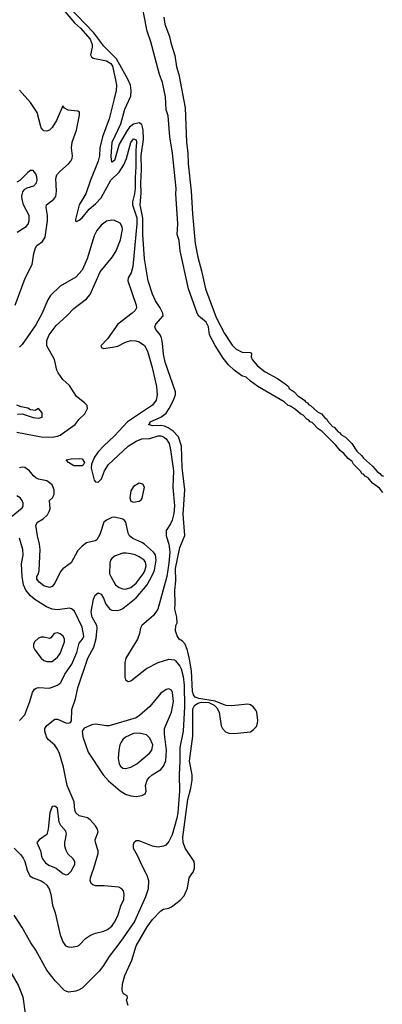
# Model space of a CAD drawing. Header units: inches. Extents: x 884549 to 1028252, y 526810 to 653624.
# Tile 536 of 656: x 944171 to 946841, y 619039 to 626293. Entities that reach past the tile are written whole.
import ezdxf

# ---------------------------------------------------------------- set-up
doc = ezdxf.new("R2010")
doc.units = ezdxf.units.IN
doc.header["$MEASUREMENT"] = 0
doc.layers.add('A9641', color=7, linetype='Continuous')
doc.layers.add('A9642', color=7, linetype='Continuous')

msp = doc.modelspace()

# ---------------------------------------------------------------- linework, layer by layer
at = {"layer": 'A9641', "color": 5}
for points, elevation in [([(943861.4, 620000), (943881.6, 619970), (943889.4, 619950), (943882.7, 619930), (943839, 619890), (943830, 619886.4), (943772.1, 619887.9), (943757, 619870), (943898.9, 619710), (943970, 619645.1), (944006.8, 619590), (944018.6, 619541.4), (944012.4, 619450), (944012.8, 619430), (944019.7, 619410), (944070, 619335.8), (944159.3, 619179.3), (944193.3, 619093.3), (944212.5, 618970)], 2080), ([(945103.1, 620000), (945108.5, 619990), (945120.6, 619950), (945117.5, 619890), (945098.5, 619830), (945016.6, 619650), (944916.9, 619503.1), (944829.9, 619390), (944783.2, 619316.8), (944755.9, 619284.1), (944630, 619158.2), (944610, 619145.3), (944583.4, 619136.6), (944530, 619129.4), (944501.5, 619141.5), (944435.4, 619210), (944370.2, 619290), (944290, 619438.7), (944252.9, 619492.9), (944190, 619604.2), (944130, 619695.5)], 2080), ([(944239.6, 620000), (944246.5, 619986.5), (944270.2, 619970.2), (944330, 619948.6), (944350, 619936.6), (944370, 619917.2), (944387.2, 619890), (944401.6, 619850), (944412.4, 619770), (944431.9, 619711.9), (944468.4, 619550), (944490, 619498.7), (944509.2, 619470), (944530, 619461.5), (944550, 619460.2), (944593.2, 619466.8), (944610, 619475.3), (944656, 619524), (944692.4, 619547.6), (944730, 619563.8), (944790, 619578.4), (944818.7, 619590), (944850, 619615.3), (944870, 619643), (944893.8, 619690), (944916.8, 619763.2), (944936.9, 619810), (944940.6, 619850), (944934.5, 619874.5), (944924.2, 619890), (944901.8, 619901.8), (944792.3, 619912.3), (944730, 619912.4), (944710, 619918.2), (944696.8, 619930), (944690.7, 619950), (944691.4, 619970), (944702.2, 620000)], 2120), ([(944495.3, 620000), (944510, 619993.7), (944530, 619998.4), (944531.5, 620000)], 2140), ([(944969.3, 619029.3), (944958, 619070), (944966, 619090), (944962, 619102), (944936.4, 619116.4), (944928.7, 619130), (944925.2, 619145.2), (944927, 619190), (944946, 619250), (944996.8, 619363.2), (945029.6, 619470), (945110, 619610.8), (945150, 619662.8), (945210, 619726.8), (945230, 619738.8), (945270, 619747.7), (945290, 619757.3), (945353.3, 619806.7), (945381.2, 619838.8), (945406.3, 619893.7), (945419.3, 619970), (945439.3, 620000)], 2060)]:
    msp.add_lwpolyline(points, dxfattribs=dict(at, elevation=elevation))
at = {"layer": 'A9642', "color": 5}
for points, elevation in [([(946845.1, 622810), (946820.9, 622840.9), (946770, 622877.2), (946736.9, 622916.9), (946714, 622930), (946703.9, 622943.9), (946690, 622948.2), (946683.5, 622963.5), (946630, 623019.3), (946618.6, 623038.6), (946590, 623060.9), (946558, 623098), (946530, 623119.5), (946498, 623158), (946398.5, 623258.5), (946370, 623279.5), (946324.1, 623324.1), (946309.6, 623330), (946301.3, 623341.3), (946286, 623350), (946258.2, 623378.2), (946238, 623390), (946202, 623422), (946164.9, 623444.9), (946147.8, 623450), (946118.2, 623478.2), (945924.5, 623590), (945870, 623629.7), (945838.9, 623658.9), (945807, 623670), (945750, 623711.3), (945709.8, 623750), (945670, 623798.3), (945610, 623891.6), (945569.8, 623970), (945561.1, 624030), (945544.7, 624064.7), (945490, 624108.7), (945477.4, 624130), (945414.8, 624310), (945352.9, 624590), (945345.4, 624665.4), (945331, 624710), (945335.7, 624790), (945321.8, 625010), (945323.7, 625050), (945297.1, 625310), (945277.1, 625430), (945264.5, 625584.5), (945249.8, 625630), (945244.2, 625724.2), (945221.6, 625830), (945200.7, 625890), (945138, 626130), (945110, 626209.2), (945064.3, 626450)], 2040), ([(944507.1, 626350), (944575.9, 626270), (944618.7, 626230), (944689.4, 626150), (944705.4, 626110), (944705.8, 626090), (944693, 626033), (944699.5, 626019.5), (944711.8, 626010), (944810, 625990.6), (944841.7, 625970), (944854.1, 625950), (944877.7, 625850), (944882.9, 625810), (944880.7, 625770), (944867.8, 625710), (944830, 625562), (944780.3, 625430), (944761.7, 625350), (944758.1, 625290), (944748.4, 625250), (944692.1, 625110), (944659.1, 625010), (944608.8, 624930), (944581.2, 624821.2), (944582.9, 624810), (944590, 624805.4), (944610, 624816.2), (944630, 624833.2), (944682.1, 624897.9), (944730, 624936.6), (944770, 624979.9), (944843.3, 625110), (944902.6, 625170), (944937.1, 625222.9), (944958.5, 625270), (944990, 625388.5), (945010, 625414.8), (945028.7, 625408.7), (945032.5, 625390), (945026, 625330), (945027.4, 625210), (945021.7, 625130), (945022.1, 625050), (945017, 625010), (945001.5, 624950), (945001.7, 624930), (945032.9, 624832.9), (945034.1, 624790), (945005.2, 624474.8), (944991.8, 624428.2), (944970.7, 624390), (944967.9, 624370), (945029.8, 624190), (945030.7, 624170), (945021.4, 624150), (944999.8, 624130), (944893.6, 624050), (944817.5, 623942.5), (944769.6, 623889.6), (944776.2, 623876.2), (944790, 623871.5), (944870, 623881.6), (944892.7, 623887.3), (944950, 623917), (944990, 623929), (945026.2, 623926.2), (945050, 623918.5), (945090, 623891.8), (945111.8, 623851.8), (945147.2, 623730), (945177.5, 623590), (945183.9, 623530), (945177.2, 623490), (945150, 623453.6), (944965, 623330), (944870, 623226), (944790, 623153.2), (944750, 623109.5), (944721.1, 623070), (944700.8, 623019.2), (944697.3, 622990), (944720.5, 622900.5), (944730, 622887.5), (944750, 622886.3), (944774.4, 622910), (944795.2, 622970), (944825, 623015), (944970.5, 623150), (945030, 623188.6), (945070, 623203.7), (945130, 623207.7), (945190, 623226.1), (945210, 623227.4), (945230, 623220.8), (945250, 623205.9), (945271.2, 623170), (945282.8, 623122.8), (945304.2, 622970), (945298.7, 622850), (945311.3, 622711.3), (945305.4, 622654.6), (945293.5, 622606.5), (945281.1, 622578.9), (945249.1, 622530), (945250.8, 622490), (945270, 622428.2), (945276.3, 622370), (945270.5, 622290), (945255.7, 622190), (945187.5, 621950), (945157.2, 621902.8), (945069.8, 621830), (945059.8, 621810), (945052.6, 621770), (945037.7, 621730), (944952.6, 621590), (944946.3, 621553.7), (944946.2, 621450), (944949.7, 621430), (944961.6, 621421.6), (944970, 621417.4), (944990, 621422.2), (945106, 621514), (945190, 621557), (945270, 621581.6), (945310, 621575.9), (945319.7, 621570), (945350, 621530.7), (945359.6, 621510), (945374.6, 621454.6), (945383.4, 621390), (945385.6, 621230), (945373.9, 621050), (945350.8, 620930), (945351.3, 620831.3), (945345.5, 620730), (945348, 620608), (945335.6, 620450), (945328.8, 620410), (945293.5, 620286.5), (945270, 620237.8), (945247.8, 620212.2), (945230, 620202.7), (945190, 620197.3), (945150, 620203), (945050, 620244.3), (945030, 620244.2), (945011.3, 620228.7), (945006.1, 620213.9), (945006.2, 620190), (945036.8, 620136.8), (945070, 620061), (945103.1, 620000)], 2080), ([(945439.3, 620000), (945447.6, 620012.4), (945458, 620042), (945459.6, 620070), (945455.1, 620090), (945389.8, 620190), (945375.9, 620230), (945372, 620270), (945408.7, 620548.7), (945430.7, 620630), (945440.3, 620690), (945440.2, 620730), (945422.4, 620830), (945445.6, 621014.4), (945445, 621215), (945458.7, 621241.3), (945483, 621257), (945510, 621263.9), (945563, 621263), (945602, 621242), (945622.1, 621222.1), (945641.2, 621190), (945655.6, 621090), (945664.2, 621070), (945687.1, 621047.1), (945710, 621035.4), (945750, 621033.8), (945870, 621047), (945890, 621059.8), (945914.2, 621085.8), (945923.4, 621110), (945923.9, 621130), (945916.2, 621190), (945910, 621206), (945890.5, 621230.5), (945870, 621244), (945850, 621250.8), (945730, 621238.6), (945690, 621241.2), (945610, 621272.2), (945490, 621291.8), (945462.5, 621302.5), (945450, 621319.7), (945443.4, 621343.4), (945435.5, 621495.5), (945421.6, 621581.6), (945405.8, 621645.8), (945390, 621693.2), (945370, 621714), (945345.2, 621730), (945330, 621754), (945317.6, 621790), (945321.6, 621830), (945331.5, 621850), (945327.6, 621890), (945312.7, 621950), (945315.9, 621990), (945313.3, 622090), (945320.9, 622159.1), (945318.2, 622250), (945350, 622403.8), (945386.9, 622493.1), (945375.5, 622650), (945386.2, 622830), (945367.5, 622992.5), (945361.5, 623150), (945339.5, 623219.5), (945300.7, 623260.7), (945265.3, 623285.3), (945237.4, 623297.4), (945210, 623303), (945150, 623301.6), (945119.3, 623310), (945126.1, 623313.9), (945133, 623330), (945210, 623364.7), (945250, 623394.4), (945272.7, 623427.3), (945303.1, 623490), (945317.6, 623530), (945319.6, 623550), (945242.4, 623770), (945230, 623828.7), (945223.8, 623910), (945214.8, 623950), (945205, 623970), (945173.7, 624010), (945165.6, 624030), (945173.3, 624050), (945227, 624110), (945225.6, 624130), (945205.1, 624170), (945170, 624222.4), (945148.2, 624270), (945116, 624370), (945090.3, 624530.3), (945077.3, 624710), (945076.8, 624830), (945057.5, 624930), (945065, 625015), (945062.3, 625090), (945067.5, 625190), (945066.6, 625293.4), (945083.7, 625410), (945081.6, 625481.6), (945070, 625519.6), (945050, 625533.9), (945010, 625524.3), (944979.9, 625500.1), (944962.6, 625477.4), (944904.4, 625375.6), (944870, 625256.2), (944850, 625244), (944845.5, 625285.5), (944851.2, 625390), (944914.9, 625525.1), (944945.4, 625634.6), (944989.2, 625730), (944993.1, 625770), (944986.4, 625810), (944969.4, 625850), (944884.6, 626004.6), (944790, 626099), (944716.8, 626196.8), (944530.9, 626390)], 2060), ([(945232.6, 626312.6), (945239.6, 626259.6), (945273.5, 626170), (945283.2, 626123.2), (945314.3, 626030), (945326.6, 625946.6), (945343.6, 625890), (945390, 625644.7), (945400.2, 625390), (945410.2, 625309.8), (945412.6, 625230), (945435, 625030), (945443.1, 624863.1), (945464.3, 624644.3), (945482.5, 624542.5), (945510, 624442.8), (945538.5, 624310), (945618, 624098), (945680.3, 623980.3), (945735.9, 623895.9), (945765.6, 623865.6), (945810, 623842.2), (945870, 623842), (945878.4, 623830), (945876.5, 623810), (945882, 623790), (945921.8, 623741.8), (945978.3, 623698.3), (946070.4, 623650), (946126.8, 623610), (946150, 623590.4), (946156.5, 623576.5), (946192, 623550), (946220.5, 623520.5), (946267.3, 623490), (946276.9, 623476.9), (946290, 623470.3), (946298, 623458), (946312.4, 623450), (946363.4, 623403.4), (946392.4, 623390), (946419, 623359), (946433.4, 623350), (946437.6, 623337.6), (946475.4, 623295.4), (946486.8, 623290), (946516.5, 623256.5), (946530.3, 623250), (946537, 623237), (946570, 623216.4), (946618, 623170), (946653.9, 623113.9), (946690, 623080.7), (946702.3, 623062.3), (946770, 623002.8), (946803.1, 622963.1), (946822.8, 622950), (946835.1, 622935.1), (946850.3, 622930)], 2040), ([(944138.8, 624190), (944210.7, 624389.3), (944264.2, 624490), (944274.7, 624570), (944287, 624613), (944298.5, 624630), (944340.3, 624659.7), (944358.1, 624690), (944377.1, 624810), (944375.7, 624850), (944365.2, 624910), (944368, 624930), (944422.2, 624970), (944437.9, 624990), (944443.2, 625030), (944438.3, 625121.7), (944445.7, 625150), (944465.7, 625174.3), (944530.7, 625230), (944548.1, 625250), (944557.8, 625270), (944559.8, 625290), (944553.3, 625350), (944556.9, 625390), (944590, 625478), (944611.3, 625590), (944610.6, 625610.6), (944599.8, 625619.8), (944527.2, 625627.2), (944501.7, 625641.7), (944490, 625658), (944441.5, 625550), (944410, 625497.6), (944390, 625479.7), (944370, 625471.5), (944350, 625473.6), (944341.1, 625481.1), (944330, 625497.2), (944298.8, 625610), (944250, 625681.7), (944170, 625774.3)], 2120), ([(944151.6, 624728.4), (944219.7, 624770), (944233.1, 624786.9), (944241.8, 624810), (944240.8, 624850), (944199.5, 624930), (944188.2, 624970), (944188, 624992), (944195.2, 625024.8), (944210, 625044.9), (944225.5, 625054.5), (944274.5, 625070), (944295.1, 625090), (944299.8, 625110), (944296.3, 625136.3), (944290, 625157.2), (944270, 625180.9), (944250, 625180.9), (944230, 625167.6), (944172.6, 625107.4), (944150, 625094.7)], 2140), ([(944150, 623253), (944330, 623220.3), (944410, 623217.4), (944450, 623224), (944470, 623232.5), (944580.3, 623310), (944609.9, 623350.1), (944649.8, 623390), (944669.5, 623429.5), (944667.3, 623450), (944649.6, 623470), (944590, 623518), (944538.4, 623598.4), (944490, 623641), (944454.6, 623690), (944445.9, 623710), (944428.5, 623790), (944371.9, 623890), (944371.6, 623930), (944387.5, 623970), (944439.3, 624040.7), (944517.7, 624110), (944570, 624165.7), (944663.3, 624236.7), (944690.6, 624269.4), (944763.8, 624436.2), (944854.8, 624545.2), (944881.6, 624590), (944913.3, 624670), (944927.9, 624747.9), (944926.1, 624766.1), (944910, 624792.7), (944870, 624813.3), (944850, 624816.4), (944810, 624807.5), (944770, 624779.1), (944739.9, 624740.1), (944718.4, 624701.6), (944667.3, 624530), (944632.1, 624447.9), (944583.9, 624396.1), (944470, 624328.9), (944398.2, 624261.8), (944378.1, 624230), (944334.5, 624125.5), (944290, 624045), (944190, 623899.6), (944170, 623880.7)], 2120), ([(944153.9, 623386.1), (944190, 623388.7), (944270, 623361.3), (944310, 623356.3), (944336, 623364), (944336.5, 623396.5), (944310, 623428), (944285.4, 623414.6), (944250, 623419), (944231.8, 623431.8), (944181.6, 623441.6), (944150, 623454)], 2140), ([(944702.2, 620000), (944717.5, 620042.4), (944748.2, 620150), (944748.9, 620170), (944729.9, 620229.9), (944727.7, 620250), (944748.4, 620310), (944744.3, 620330), (944730, 620354.5), (944690, 620397.8), (944670, 620412.4), (944610, 620427.5), (944583.4, 620450), (944576.6, 620470), (944571.1, 620531.1), (944521.5, 620650), (944494.1, 620785.9), (944465.4, 620885.4), (944450, 620919.7), (944430, 620948.7), (944381.7, 620990), (944369.1, 621009.1), (944355.1, 621050), (944356.1, 621070), (944370, 621092.6), (944430, 621139), (944450, 621140.2), (944510, 621113.4), (944529.6, 621110.4), (944545.4, 621114.6), (944553.9, 621126.1), (944554.8, 621210), (944583.1, 621290), (944600.2, 621370), (944672.3, 621590), (944716.2, 621670), (944734.4, 621734.4), (944742.6, 621810), (944738.5, 621830), (944705.4, 621890), (944698.5, 621930), (944715.4, 622024.6), (944726, 622054), (944750, 622070.2), (944770, 622060.6), (944788.9, 622030), (944806.2, 621986.2), (944835.2, 621950), (944850, 621942.8), (944890, 621940.4), (944910, 621943.9), (944930, 621954.1), (945030, 622032.7), (945110, 622130.1), (945150, 622202.6), (945162.9, 622237.1), (945176.4, 622310), (945171.4, 622350), (945156.9, 622370), (945090, 622428.7), (945070, 622441.8), (945004.8, 622470), (944980.3, 622490), (944971.1, 622511.1), (944953.6, 622590), (944943.9, 622603.9), (944930, 622612.8), (944870, 622626.9), (944850, 622624.8), (944810, 622606.9), (944790, 622591.1), (944760.4, 622499.6), (944738.5, 622461.5), (944727, 622453), (944662.2, 622437.8), (944630, 622415.3), (944598.6, 622381.4), (944549.6, 622290.4), (944490, 622246.3), (944472.1, 622227.9), (944430, 622141.3), (944410, 622115.8), (944390, 622109.8), (944350, 622123.1), (944313.6, 622150), (944296.2, 622170), (944298, 622190), (944309, 622211), (944313.9, 622233.9), (944321, 622390), (944318.2, 622430), (944302.5, 622490), (944291.2, 622570), (944302.6, 622590), (944343.3, 622616.7), (944374.9, 622645.1), (944389.4, 622670), (944394.4, 622690), (944389.8, 622750.2), (944411.8, 622770), (944425.9, 622794.1), (944423.9, 622830), (944410, 622864.8), (944370, 622895.9), (944310, 622907.3), (944290, 622917.5), (944272.3, 622932.3), (944243.8, 622970), (944210, 622994), (944190, 622995.4), (944170, 622990.4)], 2120), ([(944108.8, 622630), (944190, 622697.6), (944197.2, 622710), (944197.6, 622730), (944189.8, 622750), (944174.5, 622770), (944150, 622785.3)], 2140), ([(944170, 621130.8), (944210, 621171), (944246.3, 621270), (944264.5, 621335.5), (944280.3, 621359.7), (944292, 621368), (944310, 621372.3), (944390, 621367.3), (944450, 621390.2), (944473.6, 621410), (944504.1, 621470), (944555, 621545), (944591.7, 621630), (944610, 621699.5), (944634.5, 621730), (944643.1, 621750), (944630, 621816.9), (944574.1, 621934.1), (944552.4, 621952.4), (944537.1, 621957.1), (944450, 621944.3), (944410, 621951.1), (944368, 621968), (944282, 622022), (944250, 622048.1), (944216.1, 622090), (944199.6, 622130), (944189.6, 622189.6), (944185.2, 622285.2), (944196.1, 622350), (944194.7, 622390), (944170, 622473.8)], 2140), ([(944531.5, 620000), (944550, 620020.4), (944568.3, 620051.7), (944576.2, 620070), (944577.3, 620090), (944564.2, 620110), (944526.6, 620146.6), (944513.1, 620173.1), (944504.8, 620204.8), (944504, 620230), (944515.8, 620295.8), (944510, 620314.5), (944475.1, 620355.1), (944461.8, 620381.8), (944450, 620484), (944430, 620498.4), (944410, 620497), (944392.4, 620450), (944381.1, 620330), (944370.2, 620290), (944313.6, 620250), (944296.2, 620230), (944323.5, 620170), (944331, 620130), (944339.7, 620110), (944361.2, 620081.2), (944384.6, 620064.6), (944440.9, 620040.9), (944490, 620002.3), (944495.3, 620000)], 2140), ([(944130, 620188.8), (944179.5, 620139.5), (944196.4, 620116.4), (944208.4, 620090), (944226.2, 620026.2), (944239.6, 620000)], 2120)]:
    msp.add_lwpolyline(points, dxfattribs=dict(at, elevation=elevation))
for points, elevation in [([(944570, 623005), (944529.8, 623030), (944514, 623050), (944550, 623057.5), (944610, 623061.1), (944630, 623057.6), (944647.9, 623030), (944637.5, 623010), (944630, 623005.3)], 2080), ([(945050, 622879.3), (945010, 622853.2), (944990, 622822), (944982.8, 622770), (944990, 622744.7), (945010, 622738), (945050, 622746), (945064.7, 622755.3), (945072.5, 622767.5), (945089, 622850), (945079, 622870)], 2120), ([(944956.3, 622363.7), (944930, 622361.8), (944870, 622340.6), (944850, 622324), (944840.2, 622310), (944834.4, 622290), (944832.2, 622210), (944841.2, 622190), (944876.9, 622130), (944903.1, 622110), (944930, 622099), (944950, 622098), (944990, 622109.6), (945030, 622141), (945080.1, 622210), (945091.9, 622231.9), (945102.4, 622270), (945096.8, 622296.8), (945088.7, 622310), (945050, 622336.1), (945022, 622350), (944990, 622358.8)], 2140), ([(944450, 621776.5), (944424.4, 621770), (944400.9, 621739.1), (944390, 621732.8), (944350, 621743.5), (944330, 621743.5), (944310, 621735.4), (944281.3, 621710), (944272.2, 621690), (944272.4, 621670), (944283.1, 621650), (944328.5, 621588.5), (944350, 621571.8), (944370, 621563.2), (944410, 621565.3), (944450, 621595.2), (944470, 621623.1), (944500.6, 621710), (944501, 621730), (944490.5, 621750), (944470, 621768.9)], 2160), ([(945270, 621363.4), (945250, 621358.1), (945210, 621330.9), (945130, 621233.9), (945054.6, 621165.4), (945030, 621149.9), (944830, 621090.8), (944810, 621089.8), (944730, 621102.2), (944702.5, 621097.5), (944647, 621073), (944630.4, 621050), (944636.1, 621010), (944676.6, 620896.6), (944786, 620730), (944824.5, 620684.5), (944910, 620612.1), (944950, 620586.5), (944990, 620574.7), (945030, 620570.2), (945070, 620577.4), (945090, 620586.4), (945095.1, 620590), (945101.3, 620610), (945097.7, 620650), (945109.2, 620690), (945124.1, 620710), (945147.4, 620730), (945211, 620769), (945230, 620792.8), (945248, 620832), (945253.3, 620910), (945237.3, 621030), (945237.2, 621070), (945288.9, 621191.1), (945302.7, 621270), (945296.9, 621336.9), (945290, 621353.7)], 2120), ([(945050, 621035.6), (945010, 621033.5), (944950, 621006.9), (944930, 620988.9), (944917.4, 620970), (944908.4, 620950), (944900.9, 620910), (944896.2, 620850), (944902.8, 620810), (944912.9, 620792.9), (944930, 620779.7), (944950, 620775.8), (944990, 620784.8), (945033.7, 620810), (945127.3, 620890), (945144.5, 620910), (945152.8, 620950), (945130, 620999.6), (945104.4, 621024.4)], 2140)]:
    msp.add_lwpolyline(points, close=True, dxfattribs=dict(at, elevation=elevation))

doc.saveas('drawing.dxf')
